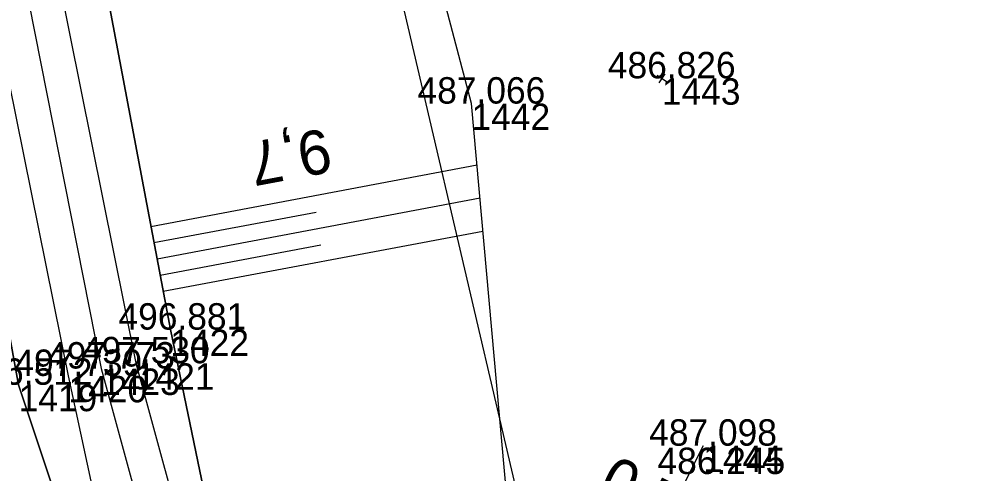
# Model space of a CAD drawing. Extents: x -1234191 to 23050, y -1290331 to -741191.
# Drawn here: x -865282.07 to -865239.06, y -1106919.01 to -1106898.37 of the extents above; entities that cross this region are included whole.
import ezdxf

# ---------------------------------------------------------------- set-up
doc = ezdxf.new("R2010")
doc.units = 0
for name, color, linetype in [('Vrstva 1', 7, 'Continuous'), ('Vrstva 4', 7, 'Continuous'), ('Vrstva 48', 7, 'Continuous'), ('Vrstva 49', 7, 'Continuous'), ('Vrstva 53', 7, 'Continuous'), ('Vrstva 60', 7, 'Continuous'), ('Vrstva 61', 7, 'Continuous')]:
    doc.layers.add(name, color=color, linetype=linetype)

msp = doc.modelspace()

# ---------------------------------------------------------------- linework, layer by layer
at = {"layer": 'Vrstva 1'}
msp.add_lwpolyline([(-865261.699, -1106689.97), (-865270.219, -1106713.528), (-865277.085, -1106737.457), (-865282.34, -1106761.773), (-865285.987, -1106786.571), (-865287.951, -1106811.513), (-865288.192, -1106838.095), (-865286.591, -1106863.958), (-865283.288, -1106889.29), (-865278.338, -1106914.258), (-865271.607, -1106938.957), (-865263.388, -1106962.534), (-865253.95, -1106984.989), (-865244.298, -1107004.676)], dxfattribs=at)
at = {"layer": 'Vrstva 4'}
for points in [[(-865264.954, -1106688.91), (-865272.837, -1106712.229), (-865280.575, -1106736.798), (-865286.428, -1106761.048), (-865289.726, -1106786.08), (-865291.503, -1106811.498), (-865290.693, -1106838.142), (-865289.297, -1106864.373), (-865286.495, -1106890.765), (-865282.086, -1106914.996), (-865275.464, -1106934.873)], [(-865272.498, -1106944.548), (-865272.574, -1106944.571), (-865272.574, -1106944.571), (-865275.54, -1106934.896), (-865275.54, -1106934.896), (-865275.464, -1106934.873), (-865279.823, -1106914.594), (-865284.893, -1106889.515), (-865288.103, -1106864.147), (-865289.696, -1106838.091), (-865289.517, -1106811.54), (-865287.322, -1106786.54), (-865283.646, -1106761.541), (-865278.601, -1106737.213), (-865271.615, -1106713.21), (-865263.162, -1106689.661)], [(-865260.377, -1106690.753), (-865268.795, -1106714.122), (-865275.662, -1106737.945), (-865280.849, -1106762.049), (-865284.502, -1106786.892), (-865286.479, -1106811.613), (-865286.752, -1106837.72), (-865286.752, -1106836.311), (-865285.064, -1106863.805), (-865281.767, -1106889.082), (-865276.762, -1106914.02), (-865271.546, -1106933.148), (-865270.947, -1106932.966), (-865275.195, -1106912.49), (-865279.685, -1106888.643), (-865283.294, -1106863.798), (-865284.937, -1106837.685), (-865285.022, -1106811.809), (-865282.872, -1106786.883), (-865279.2, -1106762.417), (-865273.948, -1106738.281), (-865267.2, -1106714.686), (-865258.682, -1106691.016)]]:
    msp.add_lwpolyline(points, dxfattribs=at)
at = {"layer": 'Vrstva 48'}
for p, q in [((-865276.078, -1106907.798), (-865261.269, -1106905.009)), ((-865275.801, -1106909.272), (-865261.134, -1106906.51)), ((-865275.94, -1106908.535), (-865268.571, -1106907.147)), ((-865275.523, -1106910.746), (-865260.999, -1106908.011)), ((-865275.662, -1106910.009), (-865268.364, -1106908.635))]:
    msp.add_line(p, q, dxfattribs=at)
at = {"layer": 'Vrstva 49'}
for p, q in [((-865253.084, -1106900.933), (-865252.668, -1106901.211)), ((-865252.737, -1106900.864), (-865253.015, -1106901.28))]:
    msp.add_line(p, q, dxfattribs=at)
for points in [[(-865264.559, -1106716.168), (-865271.092, -1106739.146), (-865276.665, -1106762.554), (-865281.808, -1106787.373), (-865284.187, -1106811.858), (-865284.937, -1106837.685), (-865283.294, -1106863.798), (-865279.685, -1106888.643), (-865275.195, -1106912.49), (-865270.947, -1106932.966), (-865270.714, -1106933.732)], [(-865259.718, -1106924.764), (-865259.447, -1106925.305), (-865261.519, -1106902.221), (-865265.892, -1106885.612), (-865274.349, -1106859.447), (-865277.735, -1106836.627), (-865279.947, -1106811.776), (-865277.696, -1106789.142), (-865275.343, -1106763.489), (-865269.197, -1106740.288), (-865264.559, -1106716.168)], [(-865275.343, -1106935.266), (-865275.464, -1106934.873), (-865282.086, -1106914.996), (-865286.495, -1106890.765), (-865290.617, -1106864.175), (-865292.069, -1106837.428), (-865291.503, -1106811.498), (-865289.726, -1106786.08), (-865286.428, -1106761.048)], [(-865250.998, -1106917.763), (-865255.573, -1106926.874), (-865257.618, -1106934.632)]]:
    msp.add_lwpolyline(points, dxfattribs=at)
at = {"layer": 'Vrstva 53'}
msp.add_lwpolyline([(-865238.815, -1106657.436), (-865256.949, -1106698.525), (-865276.739, -1106765.168), (-865279.745, -1106831.088), (-865265.557, -1106893.793), (-865256.252, -1106933.641), (-865247.137, -1106989.913), (-865222.8, -1107004.87), (-865201.31, -1107030.96), (-865196.446, -1107073.734), (-865163.462, -1107128.745), (-865136.193, -1107176.026), (-865109.589, -1107240.553), (-865092.985, -1107247.137), (-865086.635, -1107264.131), (-865095.128, -1107273.624), (-865092.531, -1107296.418)], dxfattribs=at)
at = {"layer": 'Vrstva 60'}
for p, q in [((-865252.876, -1106901.072), (-865252.876, -1106901.072)), ((-865261.519, -1106902.221), (-865261.519, -1106902.221)), ((-865275.195, -1106912.49), (-865275.195, -1106912.49)), ((-865278.338, -1106914.258), (-865278.338, -1106914.258)), ((-865276.762, -1106914.02), (-865276.762, -1106914.02)), ((-865279.823, -1106914.594), (-865279.823, -1106914.594)), ((-865250.998, -1106917.763), (-865250.998, -1106917.763))]:
    msp.add_line(p, q, dxfattribs=at)

# ---------------------------------------------------------------- texts
at = {"layer": 'Vrstva 48'}
for s, rotation, p in [('9,7', 190.663, (-865268.11, -1106903.331)), ('0,7', 333.3369, (-865255.881, -1106919.938))]:
    msp.add_text(s, height=2, rotation=rotation, dxfattribs=at).set_placement(p)
at = {"layer": 'Vrstva 60'}
for s, p in [('1443', (-865252.876, -1106902.272)), ('1442', (-865261.519, -1106903.421)), ('1422', (-865275.195, -1106913.69)), ('1423', (-865278.338, -1106915.458)), ('1421', (-865276.762, -1106915.22)), ('1420', (-865279.823, -1106915.794)), ('1419', (-865282.086, -1106916.196)), ('1444', (-865250.998, -1106918.963))]:
    msp.add_text(s, height=1.2, dxfattribs=at).set_placement(p)
at = {"layer": 'Vrstva 61'}
for s, p in [('486.826', (-865255.328, -1106901.072)), ('487.066', (-865263.971, -1106902.221)), ('496.881', (-865277.552, -1106912.49)), ('497.773', (-865280.79, -1106914.258)), ('497.530', (-865279.213, -1106914.02)), ('497.739', (-865282.277, -1106914.594)), ('496.512', (-865284.534, -1106914.996)), ('487.098', (-865253.452, -1106917.763)), ('486.245', (-865253.074, -1106919.052))]:
    msp.add_text(s, height=1.2, dxfattribs=at).set_placement(p)

doc.saveas('drawing.dxf')
